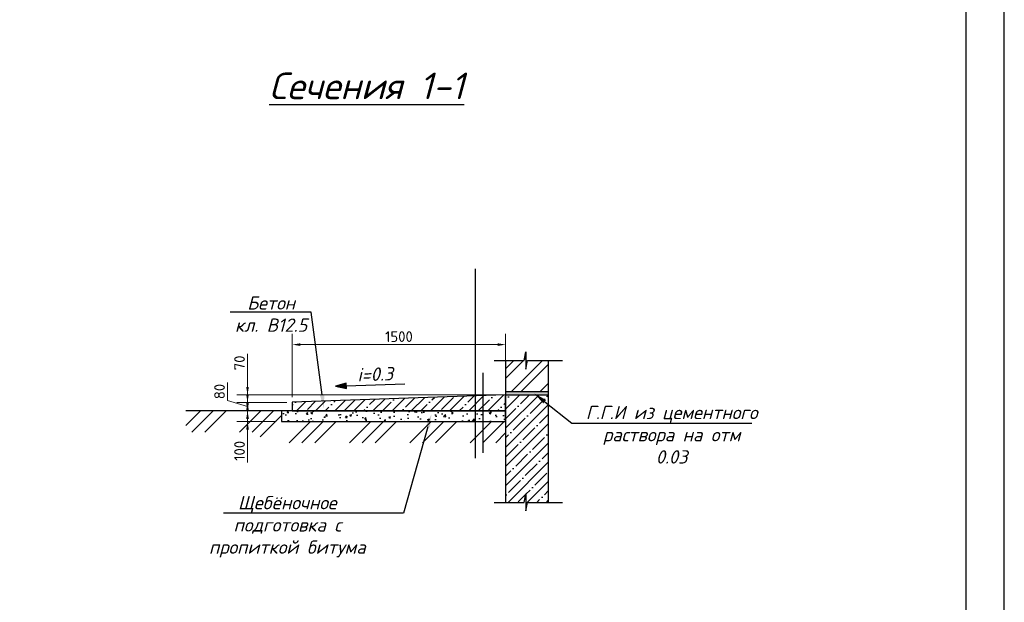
# Model space of a CAD drawing. Header units: millimetres. Extents: x -33345 to 4712671, y -3392 to 121473.
# Tile 269 of 656: x 1466410 to 1479337, y 52152 to 59803. Entities that reach past the tile are written whole.
import ezdxf
from ezdxf import colors
from ezdxf.entities.mleader import LeaderData, LeaderLine
from ezdxf.math import Vec2, Vec3

# ---------------------------------------------------------------- set-up
doc = ezdxf.new("R2010")
doc.units = ezdxf.units.MM
doc.layers.add('0.25', color=7, linetype='Continuous', lineweight=25)
doc.styles.add('ISOCPEUR', font='isocpeui.ttf', dxfattribs={"height": 300})
doc.styles.add('Размерный_200', font='isocpeur.TTF', dxfattribs={"height": 200})
doc.dimstyles.new('200_стрелка', dxfattribs={"dimtxt": 200, "dimasz": 150, "dimexe": 200, "dimexo": 100, "dimgap": 50, "dimtad": 1, "dimdec": 0, "dimtxsty": 'Размерный_200', "dimcen": 250, "dimdle": 200, "dimclrd": 7, "dimclre": 7, "dimclrt": 7, "dimadec": 0, "dimazin": 0, "dimtfac": 1, "dimtdec": 0, "dimtmove": 1, "dimatfit": 3, "dimldrblk": 'DOTSMALL', "dimfxl": 200, "dimlwd": 5, "dimlwe": 5, "dimarcsym": 0})

# ---------------------------------------------------------------- blocks, each defined once
blk = doc.blocks.new('*U282')
at = {"layer": '0.25', "color": 5, "linetype": 'Continuous', "lineweight": 25, "ltscale": 100}
blk.add_lwpolyline([(-72619, 0), (0, 0), (0, 42000), (-72619, 42000), (-72619, 0)], dxfattribs=at)
at = {"layer": '0.25', "color": 7, "linetype": 'Continuous', "lineweight": 30, "ltscale": 100}
blk.add_lwpolyline([(-70619, 500), (-500, 500), (-500, 41500), (-70619, 41500), (-70619, 500)], dxfattribs=at)
blk = doc.blocks.new('*D149')
at = {"color": 7, "linetype": 'Continuous', "lineweight": 5, "transparency": 16777216}
for p, q in [((620740, -266598), (620740, -266448)), ((621280, -266748), (620540, -266748)), ((620740, -266948), (620740, -266748)), ((620740, -266948), (620740, -266748)), ((621280, -266948), (620540, -266948)), ((620740, -267718), (620740, -266948)), ((620740, -267098), (620740, -267248))]:
    blk.add_line(p, q, dxfattribs=at)
at = {"color": 7, "lineweight": 30, "transparency": 16777216}
for points in [[(620715, -266598), (620765, -266598), (620740, -266748)], [(620715, -267098), (620765, -267098), (620740, -266948)]]:
    blk.add_solid(points, dxfattribs=at)
at = {"layer": 'Defpoints', "color": 0, "lineweight": 30, "transparency": 16777216}
for p in [(620740, -266748), (621380, -266748), (621380, -266948)]:
    blk.add_point(p, dxfattribs=at)
at = {"color": 7, "transparency": 16777216, "insert": (620590, -267498), "char_height": 200, "attachment_point": 5, "rotation": 90, "style": 'Размерный_200'}
blk.add_mtext('100', dxfattribs=at)
blk = doc.blocks.new('_DotSmall')
at = {"color": 0, "linetype": 'ByBlock', "const_width": 0.5}
blk.add_lwpolyline([(-0.0625, 0, 1), (0.0625, 0, 1)], format="xyb", close=True, dxfattribs=at)
blk = doc.blocks.new('*D150')
at = {"color": 7, "linetype": 'Continuous', "lineweight": 5, "transparency": 16777216}
for p, q in [((620365, -266555), (620365, -266215)), ((620740, -266438), (620740, -266288)), ((620740, -266668), (620365, -266555)), ((621480, -266588), (620540, -266588)), ((620740, -266748), (620740, -266588)), ((620740, -266748), (620740, -266588)), ((621280, -266748), (620540, -266748)), ((620740, -266898), (620740, -267048))]:
    blk.add_line(p, q, dxfattribs=at)
at = {"color": 7, "lineweight": 30, "transparency": 16777216}
for points in [[(620715, -266438), (620765, -266438), (620740, -266588)], [(620715, -266898), (620765, -266898), (620740, -266748)]]:
    blk.add_solid(points, dxfattribs=at)
at = {"layer": 'Defpoints', "color": 0, "lineweight": 30, "transparency": 16777216}
for p in [(620740, -266588), (621580, -266588), (621380, -266748)]:
    blk.add_point(p, dxfattribs=at)
at = {"color": 7, "transparency": 16777216, "insert": (620215, -266385), "char_height": 200, "attachment_point": 5, "rotation": 90, "style": 'Размерный_200'}
blk.add_mtext('80', dxfattribs=at)
blk = doc.blocks.new('*D147')
at = {"color": 7, "linetype": 'Continuous', "lineweight": 5, "transparency": 16777216}
for p, q in [((620740, -265678), (620740, -266448)), ((620740, -266298), (620740, -266148)), ((625480, -266448), (620540, -266448)), ((620740, -266588), (620740, -266448)), ((620740, -266588), (620740, -266448)), ((621480, -266588), (620540, -266588)), ((620740, -266738), (620740, -266888))]:
    blk.add_line(p, q, dxfattribs=at)
at = {"color": 7, "lineweight": 30, "transparency": 16777216}
for points in [[(620715, -266298), (620765, -266298), (620740, -266448)], [(620715, -266738), (620765, -266738), (620740, -266588)]]:
    blk.add_solid(points, dxfattribs=at)
at = {"layer": 'Defpoints', "color": 0, "lineweight": 30, "transparency": 16777216}
for p in [(620740, -266448), (625580, -266448), (621580, -266588)]:
    blk.add_point(p, dxfattribs=at)
at = {"color": 7, "transparency": 16777216, "insert": (620590, -265848), "char_height": 200, "attachment_point": 5, "rotation": 90, "style": 'Размерный_200'}
blk.add_mtext('70', dxfattribs=at)
blk = doc.blocks.new('*D148')
at = {"color": 7, "linetype": 'Continuous', "lineweight": 5, "transparency": 16777216}
for p, q in [((621580, -266488), (621580, -265305)), ((625580, -266348), (625580, -265305)), ((621730, -265505), (625430, -265505))]:
    blk.add_line(p, q, dxfattribs=at)
at = {"color": 7, "lineweight": 30, "transparency": 16777216}
for points in [[(621730, -265480), (621730, -265530), (621580, -265505)], [(625430, -265480), (625430, -265530), (625580, -265505)]]:
    blk.add_solid(points, dxfattribs=at)
at = {"layer": 'Defpoints', "color": 0, "lineweight": 30, "transparency": 16777216}
for p in [(625580, -265505), (625580, -266448), (621580, -266588)]:
    blk.add_point(p, dxfattribs=at)
at = {"color": 7, "transparency": 16777216, "insert": (623580, -265355), "char_height": 200, "attachment_point": 5, "style": 'Размерный_200'}
blk.add_mtext('1500', dxfattribs=at)
blk = doc.blocks.new('кы')
at = {"ltscale": 20}
h = blk.add_hatch(dxfattribs=at)
h.set_pattern_fill('ANSI32', color=256, scale=40)
h.set_pattern_definition([(45, (-1154357, -279014.63), (-269.40768, 269.40768), []), (45, (-1154177.4, -279014.63), (-269.40768, 269.40768), [])])
h.paths.add_polyline_path([(625579.9, -266387.8), (626379.9, -266387.8), (626379.9, -265802.4), (625992, -265802.4), (625961.3, -265964.5), (625961.3, -265640.4), (625930.6, -265802.4), (625579.9, -265802.4)])
h = blk.add_hatch(color=256, dxfattribs=at)
h.dxf.hatch_style = 1
h.paths.add_polyline_path([(622590, -266229.8), (622391.9, -266286.8), (622593.5, -266329.7)])
h = blk.add_hatch(dxfattribs=at)
h.set_pattern_fill('ANSI35', color=256, scale=40)
h.set_pattern_definition([(45, (-1154357.02, -278214.63), (-179.605122, 179.605122), []), (45, (-1154177.4, -278214.63), (-179.605122, 179.605122), [317.5, -63.5, 0, -63.5])])
h.paths.add_polyline_path([(621579.9, -266587.8), (621579.9, -266747.8), (625579.9, -266747.8), (625579.9, -266447.8)])
at = {"lineweight": 30, "ltscale": 20}
h = blk.add_hatch(color=256, dxfattribs=at)
h.dxf.hatch_style = 1
h.paths.add_polyline_path([(626379.9, -266447.8), (626379.9, -266387.8), (625579.9, -266387.8), (625579.9, -266447.8)])
at = {"ltscale": 20}
h = blk.add_hatch(dxfattribs=at)
h.set_pattern_fill('ANSI35', color=256, scale=40)
h.set_pattern_definition([(45, (-1154357.02, -278514.63), (-179.605122, 179.605122), []), (45, (-1154177.4, -278514.63), (-179.605122, 179.605122), [317.5, -63.5, 0, -63.5])])
h.paths.add_polyline_path([(625579.9, -268464.1), (625930.6, -268464.1), (625961.3, -268302.1), (625961.3, -268464.1), (626379.9, -268464.1), (626379.9, -266447.8), (625579.9, -266447.8)])
h = blk.add_hatch(dxfattribs=at)
h.set_pattern_fill('GOST_GROUND', color=256, scale=80)
h.set_pattern_definition([(45, (-1154357, -278214.6), (1131.37085, 0), [1600]), (45, (-1154117, -278214.6), (1131.37085, 0), [1600]), (45, (-1153877, -278214.6), (1131.37085, 0), [1600])])
h.paths.add_polyline_path([(625579.9, -266947.8), (621379.9, -266947.8), (621379.9, -266747.8), (619579.9, -266747.8), (619579.9, -267147.8), (620979.9, -267147.8), (620979.9, -267347.8), (625579.9, -267347.8)])
h = blk.add_hatch(dxfattribs=at)
h.set_pattern_fill('AR-CONC', color=256, scale=2)
h.set_pattern_definition([(50, (-1154357.02, -278214.63), (364.36934, -31.87817), [38.1, -419.1]), (355, (-1154357, -278214.63), (-70.48684, 382.11369), [30.48, -335.28117]), (100.451445, (-1154326.65, -278217.28), (293.882494, 350.235504), [32.38002, -356.18049]), (46.1842, (-1154357, -278113.03), (542.15808, -84.08466), [57.15, -628.65]), (96.635558, (-1154311.84, -278120.03), (474.80827, 494.85225), [48.57005, -534.27122]), (351.18415, (-1154357, -278113), (474.80827, 494.85225), [45.71993, -502.91946]), (21, (-1154306.22, -278138.43), (303.228783, -204.530396), [38.1, -419.1]), (326, (-1154306.2, -278138.43), (123.60406, 368.37593), [30.48, -335.28]), (71.451445, (-1154280.95, -278155.47), (426.83284, 163.84554), [32.38002, -356.179875]), (37.5, (-1154357.02, -278214.63), (6.1772065, 169.110078), [0, -331.216, 0, -340.36, 0, -336.55]), (7.5, (-1154357.02, -278214.63), (133.639325, 200.36115), [0, -194.056, 0, -323.596, 0, -128.27]), (327.5, (-1154470.3, -278214.63), (271.18119, -11.457488), [0, -127, 0, -396.24, 0, -525.78]), (317.5, (-1154521.1, -278214.63), (296.258363, 50.852982), [0, -165.1, 0, -263.144, 0, -373.38])])
h.paths.add_polyline_path([(621379.9, -266747.8), (621379.9, -266947.8), (625579.9, -266947.8), (625579.9, -266747.8)])
for p, q in [((625008.1, -264086.3), (625008.1, -267636.3)), ((622591.8, -266279.8), (623691.1, -266241.3)), ((625579.9, -266747.8), (619579.9, -266747.8))]:
    blk.add_line(p, q, dxfattribs=at)
at = {"lineweight": 30, "ltscale": 20}
for p, q in [((625579.9, -265802.4), (625579.9, -268464.1)), ((626379.9, -265802.4), (626379.9, -268464.1)), ((625158.1, -267536.3), (625158.1, -266036.3)), ((625579.9, -266387.8), (626379.9, -266387.8)), ((625579.9, -266447.8), (626379.9, -266447.8))]:
    blk.add_line(p, q, dxfattribs=at)
at = {"ltscale": 20}
for points in [[(625367.3, -265802.4), (625930.6, -265802.4), (625961.3, -265640.4), (625961.3, -265964.5), (625992, -265802.4), (626644.6, -265802.4)], [(625367.3, -268464.1), (625930.6, -268464.1), (625961.3, -268302.1), (625961.3, -268626.2), (625992, -268464.1), (626644.6, -268464.1)]]:
    blk.add_lwpolyline(points, dxfattribs=at)
blk.add_lwpolyline([(622593.5, -266329.7), (622590, -266229.8), (622391.9, -266286.8)], close=True, dxfattribs=at)
at = {"color": 152, "lineweight": 30, "ltscale": 20, "true_color": 0x2776bb}
blk.add_lwpolyline([(625579.9, -266747.8), (625579.9, -266447.8), (621579.9, -266587.8), (621579.9, -266747.8)], close=True, dxfattribs=at)
at = {"lineweight": 30, "ltscale": 20}
blk.add_lwpolyline([(621379.9, -266947.8), (625579.9, -266947.8), (625579.9, -266747.8), (621379.9, -266747.8)], close=True, dxfattribs=at)
at = {"transparency": 33554687, "insert": (622973.8, -260651.4), "char_height": 500, "width": 7429.106, "attachment_point": 5, "style": 'ISOCPEUR'}
blk.add_mtext('{\\LСечения 1-1}', dxfattribs=at)
at = {"insert": (623134.5, -266060.7), "char_height": 250, "width": 1158.147, "attachment_point": 5, "rotation": 2.00453, "style": 'ISOCPEUR'}
blk.add_mtext('i=0.3', dxfattribs=at)
dim = blk.add_linear_dim(base=(625579.9, -265505.4), p1=(621579.9, -266587.8), p2=(625579.9, -266447.8), text='1500', dimstyle='200_стрелка', override={"dimlfac": 0.5})
dim.commit()
dim.dimension.update_dxf_attribs({"geometry": '*D148', "text_midpoint": (623579.9, -265355.4)})
for base, p1, p2, picture, middle in [((620740.1, -266447.8), (621579.9, -266587.8), (625579.9, -266447.8), '*D147', (620740.1, -265847.8)), ((620740.1, -266747.8), (621379.9, -266947.8), (621379.9, -266747.8), '*D149', (620740.1, -267497.8))]:
    dim = blk.add_linear_dim(base=base, p1=p1, p2=p2, angle=90, dimstyle='200_стрелка', override={"dimlfac": 0.5})
    dim.commit()
    dim.dimension.update_dxf_attribs({"geometry": picture, "text_midpoint": middle, "dimtype": 128})
dim = blk.add_linear_dim(base=(620740.1, -266587.8), p1=(621379.9, -266747.8), p2=(621579.9, -266587.8), angle=90, dimstyle='200_стрелка', override={"dimlfac": 0.5})
dim.commit()
dim.dimension.update_dxf_attribs({"geometry": '*D150', "text_midpoint": (620215.1, -266505.3)})
at = {"ltscale": 20}
ml = blk.add_multileader_mtext('Standard', dxfattribs=at)
ml.set_content('Бетон\\Pкл. В12.5', color=256, style='ISOCPEUR')
ml.set_leader_properties(color=256)
ml.build(insert=Vec2(0, 0))
ml.multileader.update_dxf_attribs({"text_left_attachment_type": 6, "text_right_attachment_type": 6, "dogleg_length": 1, "arrow_head_size": 250})
ctx = ml.context
ctx.base_point, ctx.char_height, ctx.arrow_head_size, ctx.landing_gap_size, ctx.plane_origin = Vec3(620433.6, -264898.3), 250, 250, 50, Vec3(620027.3, -262638.2)
ctx.left_attachment, ctx.right_attachment, ctx.text_align_type = 6, 6, 1
notes = []
notes.append((ctx, [(1, (1, 1, 0), (621931.8, -264898.3), (-1, 0), 1, [(0, [(622172.3, -266697)], 0, [])])]))
ctx.mtext.insert, ctx.mtext.width, ctx.mtext.alignment, ctx.mtext.flow_direction = Vec3(621182.2, -264598.3), 2174.396, 2, 5
ml = blk.add_multileader_mtext('Standard', dxfattribs=at)
ml.set_content('Г.Г.И из цементного раствора на отм 0.03', color=256, style='ISOCPEUR')
ml.set_leader_properties(color=256)
ml.build(insert=Vec2(0, 0))
ml.multileader.update_dxf_attribs({"text_left_attachment_type": 6, "text_right_attachment_type": 6, "dogleg_length": 1, "arrow_head_size": 250})
ctx = ml.context
ctx.base_point, ctx.char_height, ctx.arrow_head_size, ctx.landing_gap_size, ctx.plane_origin = Vec3(626824.7, -266978.3), 250, 250, 50, Vec3(632387.5, -264237.9)
ctx.left_attachment, ctx.right_attachment, ctx.text_align_type = 6, 6, 1
notes.append((ctx, [(1, (1, 1, 0), (626823.7, -266978.3), (1, 0), 1, [(0, [(626117.2, -266421)], 0, [])])]))
ctx.mtext.insert, ctx.mtext.width, ctx.mtext.alignment, ctx.mtext.flow_direction = Vec3(628694.8, -266653.3), 4704.17, 2, 5
ml = blk.add_multileader_mtext('Standard', dxfattribs=at)
ml.set_content('Щебёночное подготовка с пропиткой битума', color=256, style='ISOCPEUR')
ml.set_leader_properties(color=256)
ml.build(insert=Vec2(0, 0))
ml.multileader.update_dxf_attribs({"text_left_attachment_type": 6, "text_right_attachment_type": 6, "dogleg_length": 1, "arrow_head_size": 250})
ctx = ml.context
ctx.base_point, ctx.char_height, ctx.arrow_head_size, ctx.landing_gap_size, ctx.plane_origin = Vec3(619306.1, -268670.3), 250, 250, 50, Vec3(624500.9, -268265.2)
ctx.left_attachment, ctx.right_attachment, ctx.text_align_type = 6, 6, 1
notes.append((ctx, [(0, (1, 1, 0), (623666.4, -268670.3), (-1, 0), 1, [(0, [(624190, -266805.2)], 0, [])])]))
ctx.mtext.insert, ctx.mtext.width, ctx.mtext.alignment, ctx.mtext.flow_direction = Vec3(621485.7, -268345.3), 4704.17, 2, 5
for ctx, leaders in notes:
    for number, flags, end, landing, length, lines in leaders:
        leader = LeaderData()
        leader.index, (leader.has_last_leader_line, leader.has_dogleg_vector, leader.attachment_direction) = number, flags
        leader.last_leader_point, leader.dogleg_vector, leader.dogleg_length = Vec3(end), Vec3(landing), length
        for number, points, colour, breaks in lines:
            line = LeaderLine()
            line.index, line.vertices, line.color, line.breaks = number, Vec3.list(points), colors.encode_raw_color(colour), breaks
            leader.lines.append(line)
        ctx.leaders.append(leader)

msp = doc.modelspace()

# ---------------------------------------------------------------- block references
at = {"color": 177, "lineweight": 30, "true_color": 0x293189, "xscale": 0.7, "yscale": 0.7, "zscale": 0.7}
msp.add_blockref('кы', (1034883.216, 241389.995), dxfattribs=at)
at = {"layer": '0.25', "ltscale": 100, "transparency": 33554687}
msp.add_blockref('*U282', (1479336.843, 44501.326), dxfattribs=at)

doc.saveas('drawing.dxf')
